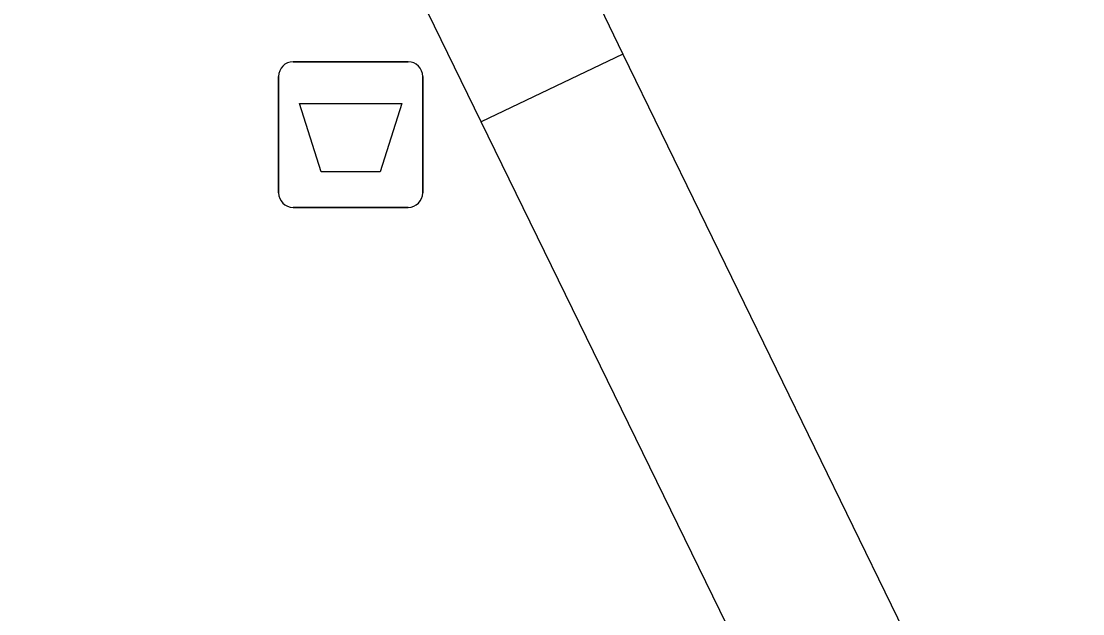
# Model space of a CAD drawing. Extents: x 160457 to 162082, y 388340 to 389736.
# Drawn here: x 161016.15 to 161023.44, y 388881.4 to 388885.46 of the extents above; entities that cross this region are included whole.
import ezdxf

# ---------------------------------------------------------------- set-up
doc = ezdxf.new("R2010")
doc.units = 0
doc.layers.add('IMGEO_Afvalbak', color=7, linetype='Continuous')
doc.layers.add('IMGEO_Voetpad_open', color=7, linetype='Continuous')

msp = doc.modelspace()

# ---------------------------------------------------------------- linework, layer by layer
at = {"layer": 'IMGEO_Afvalbak'}
for p, q in [((161018.0211, 388885.1855), (161018.8109, 388885.1855)), ((161018.8109, 388885.1855), (161018.0211, 388885.1855)), ((161017.9211, 388884.2865), (161017.9211, 388885.0855)), ((161017.9211, 388885.0855), (161017.9211, 388884.2865)), ((161018.9109, 388885.0855), (161018.9109, 388884.2865)), ((161018.9109, 388884.2865), (161018.9109, 388885.0855)), ((161018.8109, 388884.1865), (161018.0211, 388884.1865)), ((161018.0211, 388884.1865), (161018.8109, 388884.1865))]:
    msp.add_line(p, q, dxfattribs=at)
msp.add_lwpolyline([(161018.0638, 388884.9004), (161018.7682, 388884.9004), (161018.6194, 388884.4295), (161018.2126, 388884.4295), (161018.0638, 388884.9004)], dxfattribs=at)
for centre, start, end in [((161018.0211, 388885.0855), 90, 180), ((161018.0211, 388885.0855), 90, 180), ((161018.8109, 388885.0855), 0, 90), ((161018.8109, 388885.0855), 360, 90), ((161018.0211, 388884.2865), 180, 270), ((161018.0211, 388884.2865), 180, 270), ((161018.8109, 388884.2865), 270, 0), ((161018.8109, 388884.2865), 270, 0)]:
    msp.add_arc(centre, 0.1, start, end, dxfattribs=at)
at = {"layer": 'IMGEO_Voetpad_open'}
for points in [[(161017.132, 388891.713), (161018.833, 388888.244), (161020.285, 388885.239)], [(161019.311, 388884.774), (161016.155, 388891.246)], [(161020.285, 388885.239), (161019.311, 388884.774)], [(161020.285, 388885.239), (161023.441, 388878.762)], [(161022.468, 388878.28), (161022.108, 388879.053), (161019.311, 388884.774)]]:
    msp.add_lwpolyline(points, dxfattribs=at)

doc.saveas('drawing.dxf')
